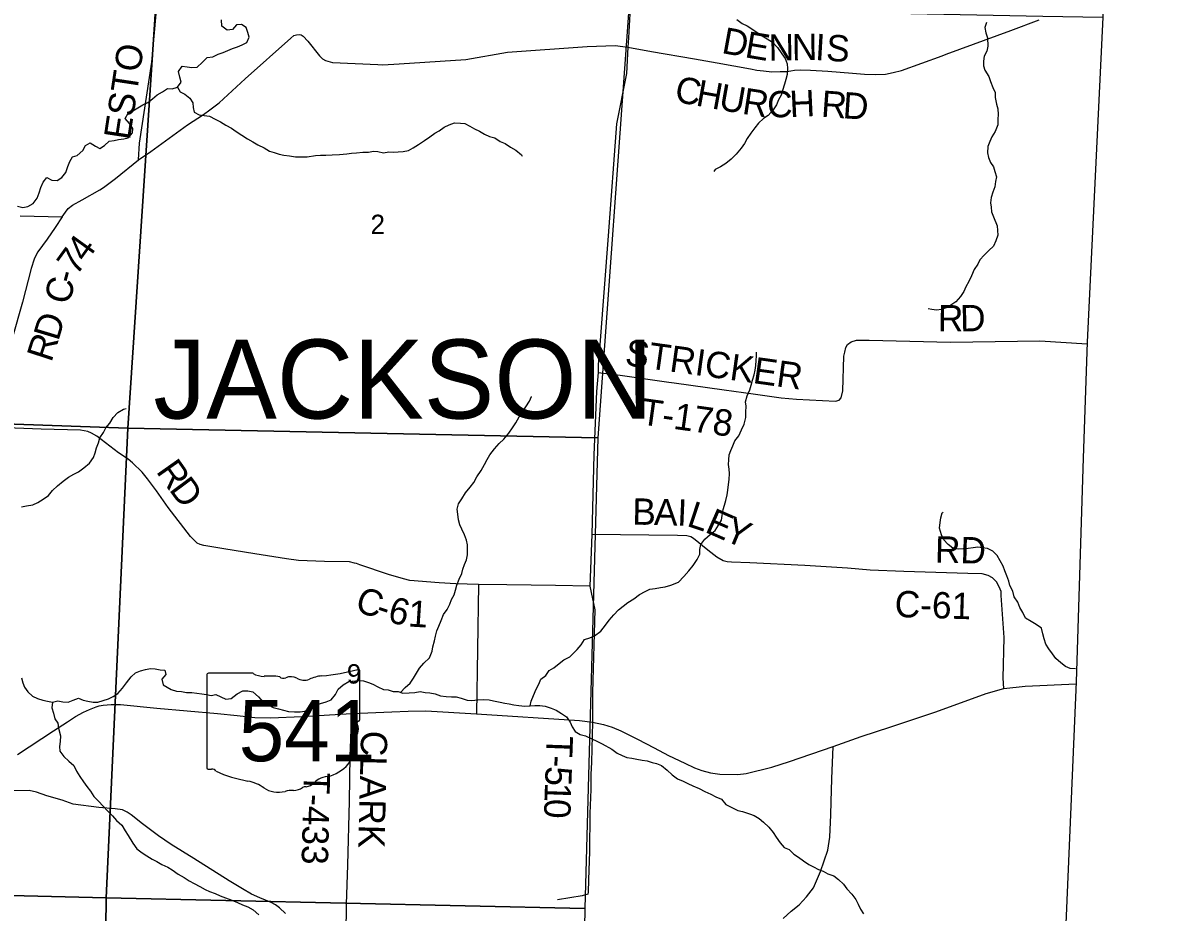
# Model space of a CAD drawing. Extents: x 1759416 to 2214760, y 252598 to 1116833.
# Drawn here: x 2042108 to 2054986, y 831751 to 841881 of the extents above; entities that cross this region are included whole.
import ezdxf

# ---------------------------------------------------------------- set-up
doc = ezdxf.new("R2010")
doc.units = 0
for name, color, linetype in [('GM_X_Adjacent_County', 7, 'Continuous'), ('GM_X_County', 7, 'Continuous'), ('GM_X_County_Road', 7, 'Continuous'), ('GM_X_County_Road_Text', 7, 'Continuous'), ('GM_X_Minor_River', 7, 'Continuous'), ('GM_X_Section', 7, 'Continuous'), ('GM_X_Section_Text', 7, 'Continuous'), ('GM_X_State_Location', 7, 'Continuous'), ('GM_X_State_Route', 7, 'Continuous'), ('GM_X_State_Shield', 7, 'Continuous'), ('GM_X_Township', 7, 'Continuous'), ('GM_X_Township_Road', 7, 'Continuous'), ('GM_X_Township_Road_Text', 7, 'Continuous'), ('GM_X_Township_ROW', 7, 'Continuous'), ('GM_X_Township_Text', 7, 'Continuous')]:
    doc.layers.add(name, color=color, linetype=linetype)

msp = doc.modelspace()

# ---------------------------------------------------------------- linework, layer by layer
at = {"layer": 'GM_X_Adjacent_County'}
msp.add_lwpolyline([(2054986, 859394), (2054896, 855720), (2054860, 855058), (2054857, 854576), (2054761, 852209), (2054715, 850940), (2054639, 848991), (2054625, 848376), (2054594, 847730), (2054575, 846927), (2054411, 842272), (2054399, 841942), (2054222, 838243), (2054175, 836924), (2054096, 834376), (2053974, 831534)], dxfattribs=at)
at = {"layer": 'GM_X_County'}
msp.add_lwpolyline([(2054986, 859394), (2054896, 855720), (2054860, 855058), (2054857, 854576), (2054761, 852209), (2054715, 850940), (2054639, 848991), (2054625, 848376), (2054594, 847730), (2054575, 846927), (2054411, 842272), (2054399, 841942), (2054222, 838243), (2054175, 836924), (2054096, 834376), (2053974, 831534)], dxfattribs=at)
at = {"layer": 'GM_X_County_Road'}
for points in [[(2049254, 851457), (2049248, 850695), (2049243, 850003), (2049165, 849210), (2049143, 848205), (2049129, 847428), (2049120, 847234), (2049092, 846243), (2049062, 844833), (2049030, 843680), (2049079, 843460), (2049049, 842657), (2049059, 842564), (2049049, 842468), (2049021, 842051), (2049001, 841708)], [(2048995, 841600), (2049263, 841553), (2049754, 841469), (2050010, 841424), (2050391, 841354), (2050463, 841341), (2050538, 841330), (2050634, 841320), (2050729, 841323), (2050807, 841325), (2050892, 841338), (2050965, 841342), (2051073, 841340), (2051269, 841327), (2051552, 841305), (2051688, 841295), (2051817, 841290), (2051926, 841295), (2052014, 841313), (2052108, 841334), (2052572, 841504), (2052616, 841521), (2053352, 841792), (2053676, 841913)], [(2042079, 839682), (2042560, 839669), (2042597, 839722), (2042628, 839766), (2042674, 839801), (2042787, 839865), (2042987, 839977), (2043027, 840002), (2043166, 840106), (2043426, 840318), (2043567, 840414), (2043983, 840718), (2044165, 840836), (2044240, 840886), (2044345, 840969), (2044639, 841239), (2045160, 841705), (2045196, 841733), (2045226, 841742), (2045261, 841746), (2045278, 841742), (2045302, 841727), (2045353, 841670), (2045486, 841504), (2045522, 841469), (2045554, 841451), (2045633, 841428), (2046150, 841404), (2046206, 841399), (2046394, 841410), (2047150, 841460), (2047627, 841545), (2048533, 841608), (2048852, 841622), (2048995, 841600)], [(2049001, 841708), (2048995, 841600)], [(2048995, 841600), (2048979, 841302), (2048867, 840729), (2048771, 839452), (2048679, 838262), (2048658, 837986), (2048657, 837898), (2048637, 837680), (2048608, 836962), (2048586, 836055), (2048561, 835464), (2048621, 835194), (2048591, 834254), (2048591, 833916)], [(2042560, 839669), (2042480, 839548), (2042386, 839417), (2042280, 839272), (2042262, 839237), (2042239, 839189), (2042207, 839081), (2042107, 838698), (2041989, 838286), (2041960, 838202), (2041808, 837938), (2041679, 837632), (2041529, 837281)], [(2048561, 835464), (2048173, 835472), (2047618, 835481), (2047294, 835484), (2047038, 835490), (2046849, 835503), (2046516, 835530), (2046442, 835547), (2046273, 835598), (2045945, 835709), (2045909, 835722), (2045883, 835728), (2045829, 835741), (2045544, 835747), (2045246, 835756), (2045109, 835776), (2044750, 835834), (2044397, 835891), (2044172, 835929), (2044130, 835939), (2044096, 835954), (2044020, 836031), (2043765, 836360), (2043630, 836550), (2043530, 836686), (2043470, 836761), (2043359, 836869), (2043310, 836911), (2043201, 836983), (2042951, 837173), (2042891, 837206), (2042851, 837225), (2042768, 837240), (2042318, 837251), (2041529, 837281)], [(2053272, 834299), (2053266, 834416), (2053277, 834881), (2053243, 835360), (2053241, 835406), (2053220, 835458), (2053189, 835515), (2053144, 835561), (2053094, 835588), (2053027, 835605), (2052863, 835610), (2052136, 835631), (2051751, 835647), (2051493, 835671), (2051010, 835699), (2050383, 835730), (2050174, 835740), (2050124, 835742), (2050080, 835755), (2050007, 835794), (2049904, 835874), (2049740, 836009), (2049712, 836025), (2049665, 836038), (2049559, 836040), (2048586, 836055)], [(2045101, 831738), (2045030, 831804), (2044987, 831837), (2044935, 831862), (2044809, 831917), (2044712, 831960), (2044609, 832018), (2044458, 832110), (2044057, 832365), (2043797, 832524), (2043653, 832621), (2043472, 832759), (2043345, 832860), (2043298, 832894), (2043246, 832918), (2043162, 832931), (2042976, 832944), (2042685, 832984), (2042557, 833027), (2042384, 833078), (2042267, 833121), (2042182, 833138), (2041399, 833124), (2041217, 833138)]]:
    msp.add_lwpolyline(points, dxfattribs=at)
at = {"layer": 'GM_X_Minor_River'}
for points in [[(2042049, 839791), (2042109, 839776), (2042167, 839788), (2042227, 839822), (2042273, 839884), (2042297, 839942), (2042315, 840002), (2042343, 840066), (2042385, 840118), (2042440, 840086), (2042500, 840084), (2042554, 840118), (2042600, 840174), (2042624, 840244), (2042644, 840300), (2042676, 840352), (2042728, 840368), (2042792, 840426), (2042822, 840482), (2042876, 840513), (2042936, 840475), (2042988, 840449), (2043040, 840481), (2043093, 840531), (2043149, 840537), (2043201, 840549), (2043259, 840557), (2043311, 840571), (2043359, 840627), (2043361, 840677), (2043325, 840731), (2043277, 840791), (2043309, 840849), (2043361, 840877), (2043419, 840911), (2043477, 840943), (2043533, 840972), (2043585, 841014), (2043639, 841058), (2043699, 841092), (2043757, 841130), (2043811, 841126), (2043872, 841146), (2043914, 841204), (2043897, 841260), (2043881, 841326), (2043923, 841384), (2043981, 841376), (2044034, 841368), (2044094, 841372), (2044150, 841428), (2044210, 841484), (2044272, 841491), (2044334, 841521), (2044390, 841541), (2044444, 841565), (2044496, 841587), (2044553, 841605), (2044605, 841627), (2044661, 841655), (2044687, 841717), (2044671, 841767), (2044652, 841827), (2044598, 841861), (2044542, 841855), (2044498, 841803), (2044436, 841793), (2044374, 841842), (2044373, 841914)], [(2050235, 841915), (2050296, 841871), (2050352, 841843), (2050472, 841763), (2050525, 841732), (2050581, 841698), (2050639, 841658), (2050697, 841596), (2050748, 841526), (2050786, 841472), (2050808, 841410), (2050810, 841358), (2050806, 841291), (2050794, 841233), (2050778, 841179), (2050756, 841107), (2050738, 841055), (2050708, 841003), (2050686, 840943), (2050648, 840889), (2050592, 840824), (2050538, 840788), (2050480, 840736), (2050440, 840684), (2050396, 840624), (2050354, 840562), (2050324, 840506), (2050284, 840450), (2050228, 840384), (2050170, 840328), (2050110, 840276), (2050048, 840238), (2049990, 840208), (2049974, 840184)], [(2053077, 841881), (2053057, 841825), (2053068, 841765), (2053086, 841709), (2053090, 841613), (2053078, 841557), (2053050, 841499), (2053042, 841441), (2053042, 841389), (2053056, 841339), (2053101, 841267), (2053123, 841212), (2053149, 841144), (2053175, 841084), (2053175, 841028), (2053189, 840954), (2053205, 840900), (2053208, 840836), (2053206, 840782), (2053204, 840716), (2053174, 840640), (2053138, 840582), (2053112, 840528), (2053092, 840472), (2053088, 840400), (2053098, 840346), (2053122, 840290), (2053156, 840238), (2053171, 840187), (2053189, 840125), (2053177, 840073), (2053169, 840013), (2053149, 839949), (2053129, 839889), (2053123, 839831), (2053127, 839781), (2053133, 839725), (2053155, 839671), (2053198, 839567), (2053202, 839513), (2053204, 839461), (2053182, 839397), (2053156, 839335), (2053102, 839285), (2053048, 839233), (2053000, 839181), (2052976, 839129), (2052936, 839069), (2052904, 838999), (2052876, 838933), (2052842, 838873)], [(2043872, 841146), (2043902, 841092), (2043954, 841066), (2044010, 841020), (2044046, 840969), (2044050, 840915), (2044059, 840861), (2044117, 840831), (2044175, 840825), (2044233, 840817), (2044299, 840783), (2044358, 840753), (2044420, 840714), (2044484, 840678), (2044540, 840640), (2044602, 840598), (2044667, 840558), (2044729, 840522), (2044785, 840491), (2044855, 840455), (2044918, 840417), (2044970, 840401), (2045028, 840385), (2045080, 840373), (2045144, 840365), (2045215, 840354), (2045277, 840354), (2045345, 840352), (2045441, 840368), (2045499, 840372), (2045559, 840372), (2045630, 840376), (2045714, 840379), (2045796, 840387), (2045850, 840393), (2045908, 840399), (2045981, 840405), (2046043, 840407), (2046099, 840417), (2046151, 840413), (2046213, 840400), (2046277, 840408), (2046330, 840406), (2046382, 840408), (2046440, 840412), (2046498, 840426), (2046554, 840454), (2046612, 840494), (2046680, 840540), (2046742, 840581), (2046798, 840623), (2046849, 840647), (2046903, 840689), (2046961, 840717), (2047023, 840739), (2047089, 840737), (2047141, 840731), (2047197, 840703), (2047250, 840670), (2047306, 840644), (2047364, 840610), (2047422, 840584), (2047480, 840568), (2047543, 840526), (2047599, 840506), (2047659, 840463), (2047719, 840427), (2047784, 840375), (2047794, 840359)], [(2052842, 838873), (2052818, 838821), (2052780, 838763), (2052728, 838703), (2052670, 838665), (2052616, 838635), (2052562, 838613), (2052506, 838606), (2052455, 838614), (2052411, 838624)], [(2047883, 834104), (2047893, 834154), (2047923, 834222), (2047951, 834292), (2047983, 834348), (2048006, 834408), (2048061, 834448), (2048099, 834506), (2048153, 834536), (2048213, 834586), (2048267, 834626), (2048333, 834661), (2048419, 834743), (2048463, 834797), (2048501, 834857), (2048563, 834877), (2048617, 834899), (2048687, 834951), (2048739, 835021), (2048783, 835077), (2048834, 835137), (2048888, 835195), (2048996, 835278), (2049064, 835322), (2049128, 835372), (2049192, 835406), (2049246, 835430), (2049304, 835440), (2049366, 835448), (2049421, 835458), (2049485, 835476), (2049571, 835509), (2049633, 835575), (2049687, 835641), (2049739, 835699), (2049783, 835769), (2049813, 835831), (2049815, 835881), (2049825, 835941), (2049869, 835999), (2049931, 836055), (2049989, 836099), (2050025, 836159), (2050059, 836215), (2050067, 836269), (2050079, 836339), (2050093, 836389), (2050111, 836441), (2050125, 836505), (2050133, 836559), (2050141, 836621), (2050148, 836681), (2050150, 836747), (2050146, 836797), (2050142, 836851), (2050144, 836903), (2050146, 836959), (2050166, 837011), (2050190, 837063), (2050214, 837121), (2050258, 837177), (2050288, 837245), (2050318, 837309), (2050336, 837385), (2050338, 837445), (2050340, 837513), (2050335, 837563), (2050353, 837633), (2050381, 837699), (2050399, 837753), (2050415, 837809), (2050431, 837871), (2050445, 837923), (2050451, 837977), (2050455, 838036), (2050457, 838088), (2050459, 838128)], [(2046409, 834255), (2046462, 834311), (2046517, 834359), (2046557, 834419), (2046591, 834475), (2046625, 834533), (2046675, 834589), (2046737, 834651), (2046767, 834725), (2046775, 834775), (2046794, 834843), (2046806, 834895), (2046820, 834955), (2046844, 835011), (2046870, 835075), (2046898, 835141), (2046940, 835201), (2046968, 835261), (2046988, 835313), (2047018, 835365), (2047034, 835419), (2047050, 835477), (2047074, 835543), (2047104, 835609), (2047116, 835659), (2047138, 835711), (2047158, 835763), (2047170, 835821), (2047172, 835875), (2047170, 835935), (2047160, 835989), (2047135, 836049), (2047105, 836113), (2047085, 836165), (2047069, 836219), (2047059, 836285), (2047053, 836343), (2047067, 836403), (2047105, 836461), (2047149, 836527), (2047201, 836593), (2047241, 836647), (2047277, 836709), (2047327, 836783), (2047363, 836851), (2047395, 836907), (2047423, 836961), (2047477, 837027), (2047529, 837091), (2047583, 837137), (2047639, 837207), (2047683, 837269), (2047721, 837325), (2047759, 837391), (2047799, 837455), (2047875, 837571), (2047897, 837625), (2047895, 837619)], [(2042095, 836370), (2042151, 836378), (2042225, 836391), (2042282, 836419), (2042344, 836457), (2042402, 836499), (2042450, 836555), (2042504, 836607), (2042570, 836661), (2042630, 836707), (2042690, 836739), (2042744, 836765), (2042806, 836812), (2042870, 836864), (2042916, 836930), (2042932, 836984), (2042950, 837038), (2042972, 837098), (2042988, 837152), (2043028, 837214), (2043054, 837266), (2043100, 837320), (2043138, 837386), (2043192, 837442), (2043258, 837480), (2043286, 837488)], [(2054089, 834525), (2054027, 834529), (2053973, 834551), (2053922, 834593), (2053864, 834642), (2053828, 834694), (2053784, 834750), (2053750, 834804), (2053731, 834866), (2053717, 834924), (2053701, 834986), (2053641, 835028), (2053583, 835062), (2053520, 835099), (2053490, 835167), (2053456, 835223), (2053434, 835281), (2053392, 835345), (2053374, 835409), (2053341, 835471), (2053331, 835521), (2053307, 835583), (2053285, 835638), (2053265, 835694), (2053231, 835752), (2053198, 835816), (2053146, 835862), (2053086, 835892), (2053030, 835900), (2052978, 835908), (2052925, 835901), (2052867, 835893), (2052811, 835889), (2052757, 835885), (2052693, 835897), (2052639, 835939), (2052586, 835997), (2052562, 836049), (2052542, 836126), (2052550, 836190), (2052558, 836242), (2052572, 836298), (2052582, 836306)], [(2042096, 834420), (2042109, 834366), (2042131, 834316), (2042167, 834262), (2042221, 834212), (2042277, 834186), (2042339, 834167), (2042392, 834155), (2042448, 834143), (2042508, 834161), (2042566, 834147), (2042626, 834143), (2042684, 834169), (2042743, 834189), (2042799, 834166), (2042851, 834156), (2042911, 834144), (2042963, 834146), (2043025, 834162), (2043085, 834182), (2043140, 834210), (2043192, 834242), (2043244, 834302), (2043292, 834366), (2043342, 834432), (2043394, 834480), (2043450, 834501), (2043506, 834517), (2043562, 834527), (2043616, 834523), (2043675, 834513), (2043727, 834509), (2043737, 834459), (2043693, 834407), (2043707, 834343), (2043797, 834289), (2043859, 834270), (2043916, 834264), (2043974, 834256), (2044032, 834254), (2044090, 834248), (2044146, 834240), (2044202, 834230), (2044255, 834222), (2044307, 834233)], [(2044307, 834233), (2044365, 834207), (2044419, 834179), (2044483, 834187), (2044551, 834241), (2044615, 834275), (2044672, 834275), (2044728, 834263), (2044792, 834204), (2044846, 834144), (2044903, 834114), (2044959, 834082), (2045021, 834068), (2045077, 834052), (2045133, 834040), (2045201, 834033), (2045268, 834035), (2045320, 834043), (2045378, 834071), (2045434, 834107), (2045496, 834129), (2045562, 834149), (2045620, 834171), (2045668, 834233), (2045698, 834291), (2045756, 834343), (2045819, 834378), (2045933, 834390), (2045987, 834386), (2046043, 834370), (2046095, 834348), (2046150, 834320), (2046214, 834290), (2046266, 834285), (2046324, 834265), (2046382, 834265), (2046434, 834245), (2046505, 834249), (2046571, 834255), (2046631, 834265), (2046689, 834255), (2046743, 834252), (2046801, 834240), (2046864, 834218), (2046928, 834208), (2046988, 834206), (2047042, 834204), (2047100, 834190), (2047165, 834169), (2047219, 834165), (2047289, 834171), (2047347, 834173), (2047415, 834171), (2047467, 834159), (2047542, 834145), (2047594, 834133), (2047646, 834124), (2047698, 834114), (2047756, 834106), (2047821, 834100), (2047883, 834104), (2047935, 834106), (2047995, 834108), (2048053, 834100), (2048121, 834075), (2048178, 834053), (2048240, 834017), (2048298, 833977), (2048338, 833915), (2048362, 833865), (2048397, 833809), (2048451, 833775), (2048513, 833762), (2048585, 833728), (2048643, 833702), (2048702, 833670), (2048814, 833610), (2048874, 833565), (2048930, 833539), (2048985, 833515), (2049039, 833505), (2049097, 833497), (2049157, 833485), (2049215, 833477), (2049270, 833459), (2049322, 833446), (2049376, 833422), (2049444, 833370), (2049498, 833316), (2049559, 833272), (2049623, 833244), (2049677, 833220), (2049733, 833193), (2049807, 833163), (2049872, 833129), (2049938, 833097), (2049996, 833067), (2050060, 833039), (2050111, 832978), (2050187, 832940), (2050245, 832910)], [(2042448, 834143), (2042442, 834079), (2042458, 834021), (2042474, 833955), (2042508, 833905), (2042518, 833849), (2042539, 833761), (2042535, 833697), (2042527, 833639), (2042531, 833585), (2042579, 833526), (2042635, 833474), (2042692, 833422), (2042722, 833358), (2042760, 833298), (2042800, 833236), (2042840, 833184), (2042879, 833130), (2042919, 833071), (2042973, 833017), (2043025, 832961), (2043078, 832903), (2043132, 832849), (2043176, 832799), (2043238, 832745), (2043276, 832680), (2043309, 832626), (2043361, 832538), (2043409, 832476), (2043469, 832430), (2043522, 832394), (2043584, 832356), (2043636, 832329), (2043694, 832297), (2043760, 832267), (2043811, 832237), (2043879, 832185), (2043947, 832147), (2044005, 832111), (2044062, 832080), (2044126, 832046), (2044184, 832012), (2044236, 831990), (2044298, 831968), (2044355, 831940), (2044417, 831916), (2044487, 831891), (2044555, 831863), (2044612, 831837), (2044672, 831813), (2044732, 831781), (2044796, 831725)], [(2050245, 832910), (2050299, 832898), (2050380, 832872), (2050432, 832854), (2050488, 832820), (2050540, 832777), (2050600, 832721), (2050649, 832661), (2050681, 832607), (2050729, 832543), (2050773, 832489), (2050831, 832467), (2050884, 832414), (2050938, 832378), (2050992, 832338), (2051056, 832298), (2051109, 832268), (2051165, 832240), (2051217, 832220), (2051271, 832191), (2051339, 832169), (2051390, 832125), (2051448, 832071), (2051488, 832019), (2051542, 831957), (2051588, 831899), (2051617, 831844), (2051641, 831786), (2051675, 831736)]]:
    msp.add_lwpolyline(points, dxfattribs=at)
at = {"layer": 'GM_X_Section'}
for points in [[(2043627, 842153), (2043306, 837262), (2037606, 837464), (2038184, 841701), (2038174, 842236)], [(2049007, 842041), (2048652, 837154), (2043306, 837262), (2043627, 842153)], [(2043306, 837262), (2043059, 831915), (2037612, 832048), (2037606, 837464)], [(2043306, 837262), (2048652, 837154), (2048505, 831794), (2043059, 831915)], [(2043059, 831915), (2043000, 826559), (2037563, 826696), (2037612, 832048)], [(2043059, 831915), (2048505, 831794), (2048410, 826454), (2043000, 826559)]]:
    msp.add_lwpolyline(points, close=True, dxfattribs=at)
at = {"layer": 'GM_X_State_Route'}
msp.add_lwpolyline([(2042051, 833548), (2042460, 833818), (2042620, 833921), (2042711, 833981), (2042802, 834029), (2042869, 834062), (2042946, 834091), (2042980, 834103), (2043026, 834112), (2043117, 834118), (2043221, 834116), (2043634, 834075), (2044325, 834014), (2044549, 833991), (2044751, 833969), (2044931, 833965), (2045285, 833980), (2045854, 834016), (2046037, 834022), (2046308, 834034), (2046496, 834041), (2046698, 834045), (2047274, 834013), (2048444, 833936), (2048591, 833916), (2048718, 833892), (2048815, 833859), (2048914, 833819), (2049105, 833723), (2049296, 833623), (2049459, 833538), (2049642, 833451), (2049753, 833395), (2049838, 833365), (2049936, 833340), (2050041, 833326), (2050246, 833322), (2050341, 833331), (2050634, 833403), (2050835, 833470), (2051332, 833641), (2051649, 833755), (2051987, 833864), (2052501, 834035), (2053071, 834242), (2053272, 834299), (2053515, 834326), (2054095, 834352)], dxfattribs=at)
at = {"layer": 'GM_X_State_Shield'}
for p, q in [((2044205, 834455), (2044205, 833398)), ((2044732, 834473), (2044222, 834473)), ((2045945, 833946), (2045945, 834499)), ((2045945, 833946), (2045945, 833946))]:
    msp.add_line(p, q, dxfattribs=at)
for centre, major_axis, start_param, end_param in [((2044225, 834457), (20.2, 0), 1.712693, 3.28349), ((2044853, 834595), (196, 0), 4.042523, 4.731795), ((2045325, 835913), (1845, 0), 4.814394, 5.042369), ((2045926, 834501), (19.4, 0), 6.141152, 7.989035), ((2044918, 833880), (702, 0), 1.404758, 1.657858), ((2045077, 834462), (56.4, 0), 3.836095, 5.185415), ((2045160, 834340), (117, 0), 0.950623, 2.079405), ((2045312, 834508), (141, 0), 4.081561, 5.145723), ((2045561, 834150), (371, 0), 1.699011, 2.107814), ((2045925, 833944), (20.7, 0), 5.05454, 6.418171), ((2045941, 833906), (30, 0), 1.883978, 3.671073), ((2045750, 833836), (180, 0), 5.934695, 6.695948), ((2045429, 833645), (462, 0), 5.101752, 6.440018), ((2046015, 833715), (131, 0), 2.387724, 3.262537), ((2044225, 833396), (20.3, 0), 3.00124, 4.508301), ((2044228, 833504), (155, 0), 4.665946, 4.897461), ((2044260, 833337), (56, 0), 0.519207, 1.627899), ((2044967, 834286), (1333, 0), 4.195997, 4.488961), ((2045623, 833101), (253, 0), 1.647645, 2.488434), ((2044569, 832923), (417, 0), 0.823519, 1.323587), ((2045020, 833332), (265, 0), 4.026481, 4.996735), ((2045193, 833253), (141, 0), 4.691044, 5.507374), ((2045320, 833150), (39.7, 0), 1.147584, 2.315152), ((2045303, 833296), (149, 0), 4.937069, 5.64225), ((2045173, 832966), (217, 0), 1.495662, 1.94098)]:
    msp.add_ellipse(centre, major_axis=major_axis, ratio=0.8, start_param=start_param, end_param=end_param, dxfattribs=at)
at = {"layer": 'GM_X_Township'}
msp.add_lwpolyline([(2028807, 831533), (2028809, 831909), (2028803, 832220), (2028798, 832529), (2028805, 832839), (2028816, 833356), (2028833, 833954), (2028838, 834843), (2028867, 837251), (2028902, 839762), (2028942, 842357), (2030332, 842322), (2035607, 842262), (2037988, 842245), (2040965, 842190), (2043642, 842159), (2049021, 842051), (2053716, 841956), (2054399, 841942), (2054222, 838243), (2054175, 836924), (2054096, 834376), (2053974, 831534)], dxfattribs=at)
at = {"layer": 'GM_X_Township_Road'}
for points in [[(2043426, 840318), (2043439, 840508), (2043579, 841429), (2043632, 842022), (2043642, 842159), (2043643, 842189)], [(2049521, 837781), (2050090, 837702), (2050421, 837654), (2050740, 837611), (2050912, 837595), (2051359, 837572), (2051401, 837583), (2051422, 837609), (2051441, 837689), (2051453, 838083), (2051462, 838129), (2051477, 838183), (2051495, 838218), (2051534, 838246), (2051598, 838267), (2051742, 838265), (2052667, 838242), (2053683, 838257), (2054222, 838225)], [(2048657, 837898), (2048906, 837866), (2049462, 837789), (2049520, 837781), (2049521, 837781)], [(2045854, 834016), (2045845, 833965), (2045840, 833720), (2045832, 833529), (2045825, 833017), (2045804, 832289), (2045789, 831845), (2045784, 831150), (2045780, 831028)], [(2048591, 833916), (2048581, 833461), (2048575, 833321), (2048575, 833151), (2048562, 832878), (2048560, 832446), (2048546, 832121), (2048543, 831982), (2048538, 831960), (2048476, 831940), (2048196, 831894)], [(2050762, 831681), (2050855, 831764), (2050946, 831839), (2051027, 831927), (2051109, 832030), (2051186, 832217), (2051272, 832459), (2051293, 832607), (2051306, 832861), (2051308, 833009), (2051314, 833270), (2051332, 833641)]]:
    msp.add_lwpolyline(points, dxfattribs=at)
at = {"layer": 'GM_X_Township_ROW'}
msp.add_lwpolyline([(2047294, 835484), (2047274, 834013)], dxfattribs=at)

# ---------------------------------------------------------------- texts
at = {"layer": 'GM_X_County_Road_Text'}
for s, rotation, p in [('D', 349.6166, (2050052, 841536)), ('E', 350.39, (2050316, 841488)), ('N', 1.2356, (2050600, 841446)), ('N', 0.8232, (2050863, 841452)), ('I', 356.6574, (2051121, 841456)), ('S', 356.3816, (2051244, 841448)), ('C', 349.7741, (2049516, 840982)), ('H', 349.7998, (2049758, 840938)), ('U', 349.9723, (2050019, 840891)), ('R', 351.2755, (2050286, 840844)), ('C', 0.0613, (2050580, 840803)), ('H', 2.7058, (2050841, 840804)), ('R', 355.9611, (2051188, 840810)), ('D', 356.0853, (2051434, 840793)), ('4', 54.3409, (2042829, 839140)), ('7', 54.0752, (2042720, 838989)), ('C', 75.3049, (2042638, 838659)), ('-', 75.0133, (2042700, 838896)), ('D', 73.2902, (2042514, 838247)), ('R', 71.7971, (2042434, 838005)), ('R', 305.2296, (2043620, 836771)), ('D', 306.6166, (2043767, 836564)), ('B', 358.786, (2049043, 836166)), ('A', 358.703, (2049290, 836161)), ('I', 357.5796, (2049552, 836155)), ('L', 341.7046, (2049654, 836154)), ('E', 336.2803, (2049860, 836086)), ('Y', 337.4894, (2050071, 835993)), ('RD', 358.5259, (2052486, 835735)), ('C', 341.4515, (2045877, 835186)), ('C-61', 358.2739, (2052028, 835114)), ('-', 341.7722, (2046112, 835107)), ('6', 345.55, (2046250, 835063)), ('1', 356.3047, (2046489, 835007))]:
    msp.add_text(s, height=300, rotation=rotation, dxfattribs=at).set_placement(p)
at = {"layer": 'GM_X_Section_Text'}
for s, p in [('2', (2046067, 839473)), ('9', (2045798, 834356))]:
    msp.add_text(s, height=221, rotation=0, dxfattribs=at).set_placement(p)
at = {"layer": 'GM_X_State_Location'}
for s in ['s', 'r']:
    msp.add_text(s, height=1, dxfattribs=at).set_placement((2045056, 833856))
msp.add_text('541', height=1, rotation=0, dxfattribs=at).set_placement((2044703, 833783))
at = {"layer": 'GM_X_State_Shield'}
msp.add_text('541', height=696.1, dxfattribs=at).set_placement((2044567, 833472))
at = {"layer": 'GM_X_Township_Road_Text'}
for s, rotation, p in [('ESTO', 81.4424, (2043328, 840536)), ('R', 359.6683, (2052522, 838366)), ('D', 1.2329, (2052778, 838364)), ('STRICKER', 352.0499, (2048952, 837982)), ('T-178', 352.108, (2049129, 837309)), ('CLARK', 268.5873, (2045960, 833822)), ('T', 267.9596, (2048072, 833765)), ('-', 267.9767, (2048064, 833541)), ('T-433', 268.5946, (2045308, 833346)), ('5', 267.97, (2048060, 833418)), ('1', 268.0081, (2048053, 833233)), ('0', 268.2298, (2048047, 833047))]:
    msp.add_text(s, height=300, rotation=rotation, dxfattribs=at).set_placement(p)
at = {"layer": 'GM_X_Township_Text'}
msp.add_text('JACKSON', height=900, rotation=0, dxfattribs=at).set_placement((2043596, 837373))

doc.saveas('drawing.dxf')
